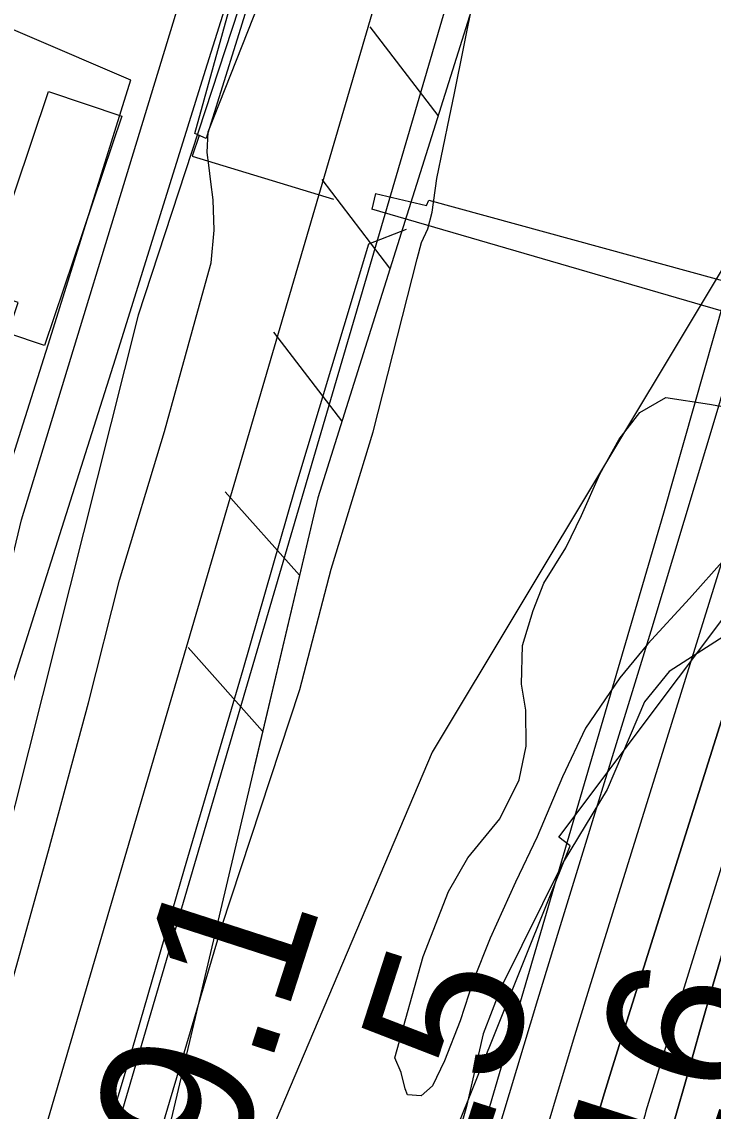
# Model space of a CAD drawing. Extents: x 3683613 to 3738215, y 469626 to 495384.
# Drawn here: x 3700795.9 to 3701098.4, y 477907.7 to 478384 of the extents above; entities that cross this region are included whole.
import ezdxf

# ---------------------------------------------------------------- set-up
doc = ezdxf.new("R2010")
doc.units = 0
for name, color, linetype in [('V-BLDG-OTLN', 7, 'Continuous'), ('V-FLOD-BASE', 7, 'Continuous'), ('V-LEVE-TOET', 7, 'Continuous'), ('V-RIVR-EDGE', 7, 'Continuous'), ('V-RIVR-RANG', 7, 'Continuous'), ('V-ROAD-CNTR', 7, 'Continuous'), ('V-RRAP-FSHR', 7, 'Continuous'), ('V-RRAP-RVMT', 7, 'Continuous'), ('V-SITE-OTLN', 7, 'Continuous'), ('V-SITE-VEGE', 7, 'Continuous'), ('V-SURV-LINE', 7, 'Continuous'), ('V-TOPO-DPTH', 7, 'Continuous'), ('V-TOPO-MINR', 7, 'Continuous'), ('V-TOPO-WATR', 7, 'Continuous'), ('V-UTIL-LINE', 7, 'Continuous')]:
    doc.layers.add(name, color=color, linetype=linetype)

msp = doc.modelspace()

# ---------------------------------------------------------------- linework, layer by layer
at = {"layer": 'V-BLDG-OTLN'}
msp.add_lwpolyline([(3700839.75, 478342.74), (3700805.89, 478242.39), (3700789.78, 478247.82), (3700794.29, 478261.2), (3700778.33, 478266.59), (3700807.68, 478353.56)], close=True, dxfattribs=at)
at = {"layer": 'V-FLOD-BASE'}
msp.add_lwpolyline([(3700474.92, 477092.65), (3700521.76, 477167.8), (3700571.07, 477248.05), (3700622.34, 477328.6), (3700676.6, 477416.51), (3700691.48, 477440.9), (3700697.5, 477453.63), (3700704.9, 477468.64), (3700711.43, 477485.88), (3700723, 477526.26), (3700742.4, 477591.48), (3700766.6, 477676.47), (3700791.63, 477763.71), (3700798.97, 477782.94), (3700802.23, 477791.7), (3700804.15, 477795.94), (3700808.44, 477812.03), (3700819.45, 477851.84), (3700844.25, 477934.58), (3700867.13, 478013.64), (3700892.72, 478100.89), (3700915.32, 478179.38), (3700947.68, 478286.97), (3700964.19, 478293.38)], dxfattribs=at)
at = {"layer": 'V-LEVE-TOET'}
for points in [[(3700790.94, 477666.29), (3700816.2, 477756.91), (3700821.83, 477778.36), (3700824, 477784.3), (3700826.68, 477794.46), (3700830.98, 477810.27), (3700836.35, 477829.75), (3700860.6, 477911.64), (3700883.23, 477988.16), (3700917.6, 478092.12), (3700931.26, 478144.62), (3700949.6, 478204.78), (3700968.87, 478280.41), (3700970.75, 478287.47), (3700973.48, 478293.41), (3700975.35, 478300.75), (3700977.42, 478315.4), (3700982.97, 478342.2), (3700985.09, 478352.07), (3701002.26, 478437.53)], [(3700786.1, 477944.55), (3700807.6, 478021.62), (3700825.04, 478086.27), (3700838.69, 478139.89), (3700858.37, 478204.85), (3700874.76, 478264.41), (3700878.79, 478278.53), (3700880.01, 478292.89), (3700879.56, 478306.1), (3700878.61, 478313.97), (3700877.67, 478321.27), (3700877.04, 478326.89), (3700877.48, 478335.89), (3700904.71, 478404.88)]]:
    msp.add_lwpolyline(points, dxfattribs=at)
at = {"layer": 'V-RIVR-EDGE'}
msp.add_lwpolyline([(3701230.51, 478385.27), (3701221.45, 478361.88), (3701203.41, 478352.92), (3701193.78, 478341.54), (3701186.55, 478330.75), (3701202.72, 478315.11), (3701202.7, 478306.1), (3701191.24, 478286.32), (3701177.95, 478252.73), (3701164.7, 478232.95), (3701155.03, 478205.96), (3701148.96, 478181.37), (3701133.87, 478145.98), (3701113.4, 478122.02), (3701079.12, 478099.89), (3701068.28, 478086.71), (3701051.98, 478048.33), (3701032.69, 478016.56), (3701005.54, 477962), (3700997.69, 477941.61), (3700990.4, 477909.81), (3700973.45, 477849.82)], dxfattribs=at)
at = {"layer": 'V-ROAD-CNTR'}
for points in [[(3700669.4, 477637.47), (3700669.4, 477637.47), (3700795.8, 478166.23), (3700923.17, 478583.64), (3700923.88, 478583.41), (3700944.6, 478675.51), (3701000.46, 478961.97)], [(3700914.92, 478485.82), (3700876.17, 478362.6), (3700836.84, 478236.43), (3700791.87, 478094.85)], [(3700579.82, 478479.17), (3700589.98, 478474.22), (3700612.08, 478463.43), (3700626.11, 478456.59), (3700705.76, 478417.74), (3700843.51, 478358.63)], [(3700843.43, 478358.4), (3700808.23, 478245.44), (3700768.25, 478119.59)]]:
    msp.add_lwpolyline(points, dxfattribs=at)
msp.add_spline([(3701000.46, 478961.97), (3700998.15, 479020.49), (3700975.74, 479052.4), (3700904.77, 479073.13), (3700875.58, 479079.54), (3700847.93, 479086.74), (3700835.72, 479075.96), (3700812.34, 479034.7), (3700774.17, 478970.89), (3700724.84, 478860.21), (3700480.15, 478308.89)], degree=3, dxfattribs=at)
at = {"layer": 'V-RRAP-FSHR'}
for p, q in [((3700978.01, 478343.02), (3700948.28, 478381.75)), ((3700956.97, 478276.25), (3700927.24, 478314.99)), ((3700935.93, 478209.49), (3700906.2, 478248.23)), ((3700917.35, 478142.05), (3700884.87, 478178.51)), ((3700901.26, 478073.93), (3700868.77, 478110.38))]:
    msp.add_line(p, q, dxfattribs=at)
for points in [[(3701694.59, 481579.92), (3701501.35, 480450.97), (3701316.12, 479309.46), (3701244.1, 478830.23), (3701209.8, 478527.38), (3701127.47, 478317.72), (3700975.39, 478064.66), (3700849.2, 477767.33), (3700795.13, 477596.8), (3700754.57, 477321.33), (3700601.5, 476916.14), (3700241.01, 476175.45)], [(3701296.41, 480134.04), (3701271.36, 479956.2), (3701142.6, 479096.85), (3701054.73, 478586.48), (3700925.36, 478175.94), (3700775.29, 477540.77), (3700732.43, 477433.82), (3700429.47, 476944.08)], [(3701092.73, 478807.18), (3701054.73, 478586.48), (3700925.36, 478175.94), (3700897.39, 478057.56)]]:
    msp.add_lwpolyline(points, dxfattribs=at)
at = {"layer": 'V-RRAP-RVMT'}
for p, q in [((3701030.79, 478027.53), (3701124.86, 478152.72)), ((3701035.84, 478023.75), (3701030.79, 478027.53)), ((3700977.32, 477878.16), (3701035.84, 478023.75))]:
    msp.add_line(p, q, dxfattribs=at)
at = {"layer": 'V-SITE-OTLN'}
msp.add_lwpolyline([(3699629.12, 478082.18), (3700005.69, 478964.54), (3700245.51, 479525.4), (3700279.84, 479585.27), (3700459.86, 479968.44), (3700792.74, 479813.43), (3700802.4, 479808.84), (3701086.25, 479674.11), (3701043.07, 479360.24), (3701079.71, 479347.21), (3700987.53, 478751.81), (3700961.1, 478604.27), (3700846.8, 478255.72), (3700738.94, 477827.57), (3700674.88, 477562.05), (3700656.56, 477517.24), (3700623.66, 477450.64), (3700439.66, 477166)], dxfattribs=at)
at = {"layer": 'V-SITE-VEGE'}
msp.add_lwpolyline([(3701103.56, 478149.42), (3701088.02, 478131.82), (3701069.79, 478112), (3701057.47, 478097.16), (3701042.54, 478075.22), (3701032.48, 478053.88), (3701021.41, 478027.63), (3701011.87, 478007.93), (3701000.77, 477983.32), (3700993.4, 477964.73), (3700987.65, 477947.26), (3700980.81, 477929.77), (3700975.52, 477918.83), (3700970.68, 477914.41), (3700964.69, 477914.88), (3700963.57, 477917.59), (3700961.85, 477924.63), (3700959.04, 477931.12), (3700971.52, 477975.33), (3700982.56, 478003.75), (3700991.07, 478018.54), (3701004.99, 478035.58), (3701013.47, 478052.54), (3701016.54, 478067.26), (3701016.33, 478083.03), (3701014.55, 478094.42), (3701014.88, 478111.29), (3701019.57, 478126.57), (3701024.31, 478138.6), (3701033.9, 478153.95), (3701040.78, 478168.18), (3701048.7, 478186.22), (3701057.2, 478201.56), (3701066.29, 478213.1), (3701077.63, 478219.77), (3701096.7, 478216.75), (3701119.59, 478212.7)], dxfattribs=at)
at = {"layer": 'V-SURV-LINE'}
for points in [[(3700685.71, 477489.5), (3701037.44, 478688.69)], [(3701066.22, 478680.23), (3700714.49, 477481.04)]]:
    msp.add_lwpolyline(points, dxfattribs=at)
at = {"layer": 'V-TOPO-DPTH'}
for points in [[(3700908.63, 477306.16), (3700923.65, 477351.66), (3700937.75, 477397.45), (3700951.24, 477443.43), (3701070.14, 477864.2), (3701075.75, 477884.02), (3701081.38, 477903.84), (3701087.03, 477923.65), (3701092.68, 477943.45), (3701098.38, 477963.25), (3701104.1, 477983.03), (3701109.87, 478002.81), (3701115.67, 478022.57), (3701349.88, 478817.4)], [(3701349.88, 478817.4), (3701115.67, 478022.57), (3701109.87, 478002.81), (3701104.1, 477983.03), (3701098.38, 477963.25), (3701092.68, 477943.45), (3701087.03, 477923.65), (3701081.38, 477903.84), (3701075.75, 477884.02), (3701070.14, 477864.2), (3700951.24, 477443.43), (3700937.75, 477397.45), (3700923.65, 477351.66), (3700908.63, 477306.16)], [(3701314.05, 478752), (3701057.2, 477936.52), (3701053.68, 477925.18), (3701050.21, 477913.82), (3701046.83, 477902.43), (3701043.52, 477891.03), (3701028.95, 477840.23), (3701018.64, 477803.35), (3701008.65, 477766.39), (3700999.15, 477729.3), (3700989.96, 477692.12), (3700966.59, 477594.78), (3700952.1, 477535.6), (3700937.27, 477476.51), (3700921.91, 477417.56), (3700906.21, 477358.69), (3700883.56, 477275.29)], [(3700883.56, 477275.29), (3700906.21, 477358.69), (3700921.91, 477417.56), (3700937.27, 477476.51), (3700952.1, 477535.6), (3700966.59, 477594.78), (3700989.96, 477692.12), (3700999.15, 477729.3), (3701008.65, 477766.39), (3701018.64, 477803.35), (3701028.95, 477840.23), (3701043.52, 477891.03), (3701046.83, 477902.43), (3701050.21, 477913.82), (3701053.68, 477925.18), (3701057.2, 477936.52), (3701314.05, 478752)], [(3701155.44, 478405.91), (3701128.21, 478309.52), (3701099.95, 478213.42), (3701071.01, 478117.52), (3701030.8, 477986.85), (3701021.5, 477956.42), (3701012.29, 477925.96), (3701003.19, 477895.47), (3700994.18, 477864.95), (3700939.37, 477677.94), (3700915.45, 477597.41), (3700898.67, 477523.7), (3700873.06, 477433.11), (3700856.53, 477354.93), (3700834.16, 477250.01)]]:
    msp.add_lwpolyline(points, dxfattribs=at)
at = {"layer": 'V-TOPO-MINR'}
for points in [[(3699911.11, 475180.76), (3700010.1, 475360.97), (3700100.2, 475592.82), (3700210.99, 475886.78), (3700368.07, 476293.12), (3700511.5, 476644.57), (3700757.77, 477156.64), (3700794.78, 477247.49), (3700948.56, 477732.31), (3701076.73, 478169.24), (3701195.6, 478587.03), (3701259.56, 478816.2), (3701288.85, 478956.93), (3701418.93, 479638.97), (3701445.84, 479779.67), (3701508.42, 480127.8), (3701565.46, 480542.49), (3701591.63, 480747.43), (3701650.02, 481045.54)], [(3701346.17, 478824.32), (3701192.59, 478312.38), (3701172.25, 478244.87), (3701151.81, 478177.4), (3701131.2, 478109.97), (3701110.5, 478042.57), (3701070.09, 477911.61), (3701069.51, 477909.72), (3701068.94, 477907.82), (3701068.38, 477905.92), (3701067.83, 477904.02), (3701065.4, 477895.56), (3701063.67, 477889.41), (3701061.96, 477883.26), (3701060.3, 477877.1), (3701058.68, 477870.93), (3701053.32, 477850.28), (3701048.99, 477833.79), (3701044.61, 477817.32), (3701040.13, 477800.87), (3701035.6, 477784.43), (3700916.58, 477357.46), (3700907.54, 477326.27)], [(3701349.88, 478817.4), (3701115.67, 478022.57), (3701109.87, 478002.81), (3701104.1, 477983.03), (3701098.38, 477963.25), (3701092.68, 477943.45), (3701087.03, 477923.65), (3701081.38, 477903.84), (3701075.75, 477884.02), (3701070.14, 477864.2), (3700951.24, 477443.43), (3700937.75, 477397.45), (3700923.65, 477351.66), (3700908.63, 477306.16)], [(3701314.05, 478752), (3701057.2, 477936.52), (3701053.68, 477925.18), (3701050.21, 477913.82), (3701046.83, 477902.43), (3701043.52, 477891.03), (3701028.95, 477840.23), (3701018.64, 477803.35), (3701008.65, 477766.39), (3700999.15, 477729.3), (3700989.96, 477692.12), (3700966.59, 477594.78), (3700952.1, 477535.6), (3700937.27, 477476.51), (3700921.91, 477417.56), (3700906.21, 477358.69), (3700883.56, 477275.29)], [(3701198.21, 478459.1), (3701175.26, 478383.02), (3701044.09, 477961.6), (3701037.68, 477940.74), (3701031.36, 477919.86), (3701025.19, 477898.93), (3701019.11, 477877.97), (3700992.46, 477784.92), (3700973.75, 477717.26), (3700955.85, 477649.4), (3700939.18, 477581.22), (3700923.32, 477512.84), (3700862.54, 477239.56)]]:
    msp.add_lwpolyline(points, dxfattribs=at)
at = {"layer": 'V-TOPO-WATR'}
msp.add_lwpolyline([(3701155.44, 478405.91), (3701128.21, 478309.52), (3701099.95, 478213.42), (3701071.01, 478117.52), (3701030.8, 477986.85), (3701021.5, 477956.42), (3701012.29, 477925.96), (3701003.19, 477895.47), (3700994.18, 477864.95), (3700939.37, 477677.94), (3700915.45, 477597.41), (3700898.67, 477523.7), (3700873.06, 477433.11), (3700856.53, 477354.93), (3700834.16, 477250.01)], dxfattribs=at)
at = {"layer": 'V-UTIL-LINE'}
msp.add_line((3700950.59, 478308.92), (3700949.03, 478302.02), dxfattribs=at)
for points in [[(3700755.27, 478444.96), (3700823.32, 478412.31), (3700833.48, 478413.82), (3700897.18, 478398.98), (3700876.59, 478333.01), (3700871.62, 478335.14), (3700887.89, 478394.18), (3700834.67, 478406.41), (3700823.41, 478405.71), (3700751.52, 478437.62)], [(3700950.59, 478308.92), (3700972.93, 478303.71), (3700974, 478305.92), (3701125.74, 478264.46), (3701151.18, 478359.09), (3701168.82, 478355.47), (3701159.93, 478320.72), (3701152.77, 478321.17), (3701136.99, 478258.26), (3701120.2, 478262.3), (3701117.82, 478253.01), (3700949.03, 478302.02)], [(3700873.56, 478334.3), (3700870.38, 478325.19), (3700932.2, 478306.48)]]:
    msp.add_lwpolyline(points, dxfattribs=at)

# ---------------------------------------------------------------- texts
at = {"layer": 'V-RIVR-RANG'}
for s, p in [('9.1', (3700888.55, 477878.24)), ('8.5', (3700983.06, 477845.49)), ('-16', (3701084.7, 477834.82))]:
    msp.add_text(s, height=67, rotation=72.0983, dxfattribs=at).set_placement(p)

doc.saveas('drawing.dxf')
